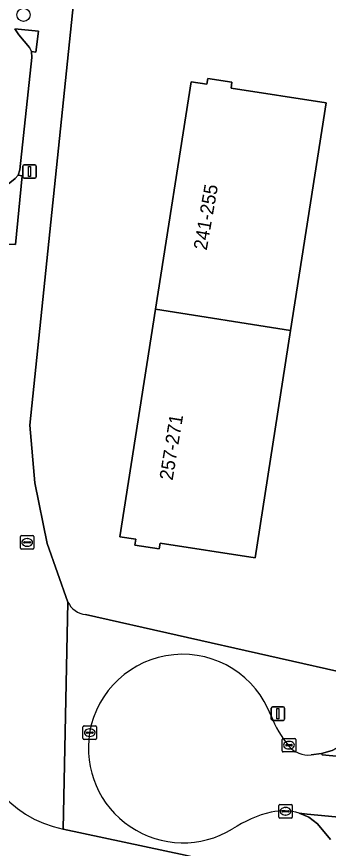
# Model space of a CAD drawing. Extents: x 163008 to 163854, y 382777 to 383982.
# Drawn here: x 163191.8 to 163214.9, y 383050.1 to 383111.7 of the extents above; entities that cross this region are included whole.
import ezdxf

# ---------------------------------------------------------------- set-up
doc = ezdxf.new("R2010")
doc.units = 0
for name, color, linetype in [('IMGEO_Boom', 7, 'Continuous'), ('IMGEO_Brandkraan', 7, 'Continuous'), ('IMGEO_Erf', 7, 'Continuous'), ('IMGEO_Kolk', 7, 'Continuous'), ('IMGEO_Lichtmast', 7, 'Continuous'), ('IMGEO_Pand', 7, 'Continuous'), ('IMGEO_Pand_nummerreeks', 7, 'Continuous'), ('IMGEO_Parkeervlak_open', 7, 'Continuous'), ('IMGEO_Rijbaan_lokaal_open', 7, 'Continuous'), ('IMGEO_Verkeerseiland_groen', 7, 'Continuous'), ('IMGEO_Voetpad_open', 7, 'Continuous')]:
    doc.layers.add(name, color=color, linetype=linetype)

msp = doc.modelspace()

# ---------------------------------------------------------------- linework, layer by layer
at = {"layer": 'IMGEO_Boom'}
msp.add_circle((163192.362, 383111.863), 0.489, dxfattribs=at)
at = {"layer": 'IMGEO_Brandkraan'}
for p, q in [((163192.129, 383072.331), (163192.129, 383073.183)), ((163192.204, 383073.257), (163193.056, 383073.257)), ((163192.388, 383072.751), (163192.388, 383072.763)), ((163192.826, 383072.714), (163192.428, 383072.714)), ((163192.431, 383072.8), (163192.829, 383072.8)), ((163192.617, 383073.037), (163192.642, 383073.037)), ((163192.872, 383072.763), (163192.872, 383072.751)), ((163193.13, 383073.183), (163193.13, 383072.331)), ((163193.056, 383072.257), (163192.204, 383072.257)), ((163192.64, 383072.477), (163192.615, 383072.477))]:
    msp.add_line(p, q, dxfattribs=at)
for points in [[(163192.129, 383072.331), (163192.129, 383073.183)], [(163192.204, 383073.257), (163193.056, 383073.257)], [(163193.13, 383073.183), (163193.13, 383072.331)], [(163193.056, 383072.257), (163192.204, 383072.257)]]:
    msp.add_lwpolyline(points, dxfattribs=at)
for centre, radius, start, end in [((163192.206, 383073.181), 0.0765, 91.55205, 178.44795), ((163192.206, 383073.181), 0.0765, 91.55205, 178.44795), ((163192.428, 383072.76), 0.0403, 85.87752, 175.75265), ((163192.425, 383072.75), 0.0366, 178.93798, 274.71019), ((163192.829, 383072.757), 0.043, 264.86636, 352.45326), ((163192.833, 383072.762), 0.0386, 1.73085, 96.63898), ((163193.054, 383073.181), 0.0765, 1.55205, 88.44795), ((163193.054, 383073.181), 0.0765, 1.55205, 88.44795), ((163192.206, 383072.333), 0.0765, 181.55205, 268.44795), ((163192.206, 383072.333), 0.0765, 181.55205, 268.44795), ((163193.054, 383072.333), 0.0765, 271.55205, 358.44795), ((163193.054, 383072.333), 0.0765, 271.55205, 358.44795)]:
    msp.add_arc(centre, radius, start, end, dxfattribs=at)
for centre, major_axis, ratio, start_param, end_param in [((163192.616, 383072.757), (-0.387, 0.002), 0.722429, 4.712389, 7.853982), ((163192.641, 383072.757), (-0.39, 0.002), 0.717154, 1.570796, 4.712389)]:
    msp.add_ellipse(centre, major_axis=major_axis, ratio=ratio, start_param=start_param, end_param=end_param, dxfattribs=at)
at = {"layer": 'IMGEO_Erf'}
for points in [[(163213.087, 383116.121), (163200.113, 383118.152), (163199.871, 383114.58), (163196.282, 383114.913), (163192.827, 383081.438), (163193.185, 383077.161), (163194.113, 383072.68), (163195.651, 383068.334)], [(163196.948, 383067.404), (163224.107, 383061.294), (163224.491, 383061.52), (163231.133, 383102.385), (163228.425, 383102.816), (163225.418, 383103.294), (163222.412, 383103.772), (163219.405, 383104.251), (163220.415, 383110.598)]]:
    msp.add_lwpolyline(points, dxfattribs=at)
msp.add_lwpolyline([(163214.776, 383105.335), (163212.144, 383088.472), (163209.513, 383071.609), (163202.479, 383072.706), (163202.412, 383072.274), (163200.614, 383072.554), (163200.681, 383072.987), (163199.504, 383073.171), (163202.135, 383090.034), (163204.767, 383106.897), (163205.944, 383106.713), (163206.012, 383107.149), (163207.8, 383106.87), (163207.732, 383106.434)], close=True, dxfattribs=at)
msp.add_arc((163197.12, 383069.014), 1.619, 204.82323, 263.89275, dxfattribs=at)
at = {"layer": 'IMGEO_Kolk'}
for p, q in [((163196.839, 383059.154), (163197.691, 383059.154)), ((163196.764, 383058.228), (163196.764, 383059.08)), ((163197.023, 383058.648), (163197.023, 383058.66)), ((163197.461, 383058.611), (163197.063, 383058.611)), ((163197.066, 383058.697), (163197.464, 383058.697)), ((163197.252, 383058.934), (163197.277, 383058.934)), ((163197.507, 383058.66), (163197.507, 383058.648)), ((163197.765, 383059.08), (163197.765, 383058.228)), ((163197.691, 383058.154), (163196.839, 383058.154)), ((163197.275, 383058.374), (163197.25, 383058.374)), ((163211.521, 383057.298), (163211.521, 383058.15)), ((163211.596, 383058.224), (163212.448, 383058.224)), ((163212.009, 383058.004), (163212.034, 383058.004)), ((163212.522, 383058.15), (163212.522, 383057.298)), ((163211.78, 383057.718), (163211.78, 383057.73)), ((163212.218, 383057.681), (163211.82, 383057.681)), ((163211.823, 383057.767), (163212.221, 383057.767)), ((163212.032, 383057.444), (163212.007, 383057.444)), ((163212.264, 383057.73), (163212.264, 383057.718)), ((163212.448, 383057.224), (163211.596, 383057.224)), ((163211.269, 383052.4), (163211.269, 383053.252)), ((163211.344, 383053.326), (163212.196, 383053.326)), ((163211.757, 383053.106), (163211.782, 383053.106)), ((163212.27, 383053.252), (163212.27, 383052.4)), ((163211.528, 383052.82), (163211.528, 383052.832)), ((163211.966, 383052.783), (163211.568, 383052.783)), ((163211.571, 383052.869), (163211.969, 383052.869)), ((163211.78, 383052.546), (163211.755, 383052.546)), ((163212.012, 383052.832), (163212.012, 383052.82)), ((163212.196, 383052.326), (163211.344, 383052.326))]:
    msp.add_line(p, q, dxfattribs=at)
for points in [[(163196.839, 383059.154), (163197.691, 383059.154)], [(163196.764, 383058.228), (163196.764, 383059.08)], [(163197.765, 383059.08), (163197.765, 383058.228)], [(163197.691, 383058.154), (163196.839, 383058.154)], [(163211.521, 383057.298), (163211.521, 383058.15)], [(163211.596, 383058.224), (163212.448, 383058.224)], [(163212.522, 383058.15), (163212.522, 383057.298)], [(163212.448, 383057.224), (163211.596, 383057.224)], [(163211.269, 383052.4), (163211.269, 383053.252)], [(163211.344, 383053.326), (163212.196, 383053.326)], [(163212.27, 383053.252), (163212.27, 383052.4)], [(163212.196, 383052.326), (163211.344, 383052.326)]]:
    msp.add_lwpolyline(points, dxfattribs=at)
for centre, radius, start, end in [((163196.841, 383059.078), 0.0765, 91.55205, 178.44795), ((163196.841, 383059.078), 0.0765, 91.55205, 178.44795), ((163197.689, 383059.078), 0.0765, 1.55205, 88.44795), ((163197.689, 383059.078), 0.0765, 1.55205, 88.44795), ((163197.063, 383058.657), 0.0403, 85.87752, 175.75265), ((163197.06, 383058.647), 0.0366, 178.93798, 274.71019), ((163197.464, 383058.654), 0.043, 264.86636, 352.45326), ((163197.468, 383058.659), 0.0386, 1.73085, 96.63898), ((163196.841, 383058.23), 0.0765, 181.55205, 268.44795), ((163196.841, 383058.23), 0.0765, 181.55205, 268.44795), ((163197.689, 383058.23), 0.0765, 271.55205, 358.44795), ((163197.689, 383058.23), 0.0765, 271.55205, 358.44795), ((163211.598, 383058.148), 0.0765, 91.55205, 178.44795), ((163211.598, 383058.148), 0.0765, 91.55205, 178.44795), ((163212.446, 383058.148), 0.0765, 1.55205, 88.44795), ((163212.446, 383058.148), 0.0765, 1.55205, 88.44795), ((163211.598, 383057.3), 0.0765, 181.55205, 268.44795), ((163211.598, 383057.3), 0.0765, 181.55205, 268.44795), ((163211.82, 383057.727), 0.0403, 85.87752, 175.75265), ((163211.817, 383057.717), 0.0366, 178.93798, 274.71019), ((163212.221, 383057.724), 0.043, 264.86636, 352.45326), ((163212.225, 383057.729), 0.0386, 1.73085, 96.63898), ((163212.446, 383057.3), 0.0765, 271.55205, 358.44795), ((163212.446, 383057.3), 0.0765, 271.55205, 358.44795), ((163211.346, 383053.25), 0.0765, 91.55205, 178.44795), ((163211.346, 383053.25), 0.0765, 91.55205, 178.44795), ((163212.194, 383053.25), 0.0765, 1.55205, 88.44795), ((163212.194, 383053.25), 0.0765, 1.55205, 88.44795), ((163211.346, 383052.402), 0.0765, 181.55205, 268.44795), ((163211.346, 383052.402), 0.0765, 181.55205, 268.44795), ((163211.568, 383052.829), 0.0403, 85.87752, 175.75265), ((163211.565, 383052.819), 0.0366, 178.93798, 274.71019), ((163211.969, 383052.826), 0.043, 264.86636, 352.45326), ((163211.973, 383052.831), 0.0386, 1.73085, 96.63898), ((163212.194, 383052.402), 0.0765, 271.55205, 358.44795), ((163212.194, 383052.402), 0.0765, 271.55205, 358.44795)]:
    msp.add_arc(centre, radius, start, end, dxfattribs=at)
for centre, major_axis, ratio, start_param, end_param in [((163197.251, 383058.654), (-0.387, 0.002), 0.722429, 4.712389, 7.853982), ((163197.276, 383058.654), (-0.39, 0.002), 0.717154, 1.570796, 4.712389), ((163212.008, 383057.724), (-0.387, 0.002), 0.722429, 4.712389, 7.853982), ((163212.033, 383057.724), (-0.39, 0.002), 0.717154, 1.570796, 4.712389), ((163211.756, 383052.826), (-0.387, 0.002), 0.722429, 4.712389, 7.853982), ((163211.781, 383052.826), (-0.39, 0.002), 0.717154, 1.570796, 4.712389)]:
    msp.add_ellipse(centre, major_axis=major_axis, ratio=ratio, start_param=start_param, end_param=end_param, dxfattribs=at)
at = {"layer": 'IMGEO_Lichtmast'}
for p, q in [((163192.301, 383099.851), (163192.301, 383100.651)), ((163192.301, 383100.651), (163192.301, 383099.851)), ((163192.401, 383100.751), (163193.191, 383100.751)), ((163193.191, 383100.751), (163192.401, 383100.751)), ((163193.291, 383100.651), (163193.291, 383099.851)), ((163193.291, 383099.851), (163193.291, 383100.651)), ((163193.191, 383099.751), (163192.401, 383099.751)), ((163192.401, 383099.751), (163193.191, 383099.751)), ((163210.713, 383059.667), (163210.713, 383060.467)), ((163210.713, 383060.467), (163210.713, 383059.667)), ((163210.813, 383060.567), (163211.603, 383060.567)), ((163211.603, 383060.567), (163210.813, 383060.567)), ((163211.703, 383060.467), (163211.703, 383059.667)), ((163211.703, 383059.667), (163211.703, 383060.467)), ((163211.603, 383059.567), (163210.813, 383059.567)), ((163210.813, 383059.567), (163211.603, 383059.567))]:
    msp.add_line(p, q, dxfattribs=at)
for points in [[(163192.721, 383100.626), (163192.871, 383100.626), (163192.871, 383099.876), (163192.721, 383099.876), (163192.721, 383100.626)], [(163211.133, 383060.442), (163211.283, 383060.442), (163211.283, 383059.692), (163211.133, 383059.692), (163211.133, 383060.442)]]:
    msp.add_lwpolyline(points, dxfattribs=at)
for centre, start, end in [((163192.401, 383100.651), 90, 180), ((163192.401, 383100.651), 90, 180), ((163193.191, 383100.651), 0, 90), ((163193.191, 383100.651), 360, 90), ((163192.401, 383099.851), 180, 270), ((163192.401, 383099.851), 180, 270), ((163193.191, 383099.851), 270, 0), ((163193.191, 383099.851), 270, 0), ((163210.813, 383060.467), 90, 180), ((163210.813, 383060.467), 90, 180), ((163211.603, 383060.467), 0, 90), ((163211.603, 383060.467), 360, 90), ((163210.813, 383059.667), 180, 270), ((163210.813, 383059.667), 180, 270), ((163211.603, 383059.667), 270, 0), ((163211.603, 383059.667), 270, 0)]:
    msp.add_arc(centre, 0.1, start, end, dxfattribs=at)
at = {"layer": 'IMGEO_Pand'}
for points in [[(163212.144, 383088.472), (163214.776, 383105.335), (163207.732, 383106.434), (163207.8, 383106.87), (163206.012, 383107.149), (163205.944, 383106.713), (163204.767, 383106.897), (163202.135, 383090.034)], [(163212.144, 383088.472), (163202.135, 383090.034), (163199.504, 383073.171), (163200.681, 383072.987), (163200.614, 383072.554), (163202.412, 383072.274), (163202.479, 383072.706), (163209.513, 383071.609)]]:
    msp.add_lwpolyline(points, close=True, dxfattribs=at)
at = {"layer": 'IMGEO_Parkeervlak_open'}
for points in [[(163190.731, 383098.911), (163191.739, 383099.741), (163191.955, 383099.985), (163192.087, 383100.384), (163192.98, 383108.697), (163192.955, 383109.136), (163192.802, 383109.45), (163192.014, 383110.37), (163191.72, 383110.816)], [(163216.903, 383058.523), (163215.907, 383057.7), (163215.212, 383057.322), (163214.427, 383057.113), (163214.493, 383057.014), (163222.435, 383056.273)], [(163220.449, 383051.941), (163213.372, 383052.604), (163212.774, 383052.68), (163213.503, 383052.384), (163214.13, 383051.894), (163215.105, 383050.732)]]:
    msp.add_lwpolyline(points, dxfattribs=at)
at = {"layer": 'IMGEO_Rijbaan_lokaal_open'}
for points in [[(163222.435, 383056.273), (163214.493, 383057.014), (163214.427, 383057.113), (163213.659, 383057.003)], [(163212.774, 383052.68), (163213.372, 383052.604), (163220.449, 383051.941)], [(163213.887, 383047.38), (163204.337, 383049.563), (163195.296, 383051.511)]]:
    msp.add_lwpolyline(points, dxfattribs=at)
for centre, radius, start, end in [((163204.142, 383057.478), 6.987, 20.34914, 170.31337), ((163196.772, 383059.299), 7.926, 173.49887, 259.26578), ((163217.894, 383062.647), 7.704, 200.82174, 220.35388), ((163204.181, 383057.509), 7.02, 170.61009, 301.4297), ((163213.455, 383058.864), 1.872, 220.1023, 276.25865), ((163212.764, 383044.127), 8.881, 103.35874, 123.6632), ((163211.575, 383048.795), 4.066, 72.85353, 102.25901)]:
    msp.add_arc(centre, radius, start, end, dxfattribs=at)
at = {"layer": 'IMGEO_Verkeerseiland_groen'}
msp.add_lwpolyline([(163193.458, 383110.66), (163191.72, 383110.816), (163192.014, 383110.37), (163192.802, 383109.45), (163192.955, 383109.136), (163193.275, 383109.087)], close=True, dxfattribs=at)
for points in [[(163190.354, 383096.038), (163191.232, 383094.862), (163191.758, 383094.835), (163192.253, 383099.936)], [(163192.253, 383099.936), (163191.955, 383099.985), (163191.739, 383099.741), (163190.731, 383098.911)]]:
    msp.add_lwpolyline(points, dxfattribs=at)
at = {"layer": 'IMGEO_Voetpad_open'}
for points in [[(163195.651, 383068.334), (163194.113, 383072.68), (163193.185, 383077.161), (163192.827, 383081.438), (163196.282, 383114.913), (163196.46, 383116.593), (163196.5, 383116.896), (163196.563, 383117.115), (163196.658, 383117.327), (163196.811, 383117.57), (163197.474, 383117.995), (163196.816, 383118.047), (163197.371, 383124.615), (163197.222, 383125.079), (163197.257, 383125.77), (163198.433, 383148.882), (163199.246, 383170.83)], [(163191.72, 383110.816), (163193.458, 383110.66), (163193.275, 383109.087), (163192.955, 383109.136), (163192.98, 383108.697), (163192.087, 383100.384), (163191.955, 383099.985), (163192.253, 383099.936), (163191.758, 383094.835), (163191.232, 383094.862)], [(163195.296, 383051.511), (163195.448, 383058.692), (163195.651, 383068.334)], [(163195.651, 383068.334), (163195.448, 383058.692), (163195.296, 383051.511), (163204.337, 383049.563), (163213.887, 383047.38)], [(163258.688, 383053.576), (163254.281, 383054.505), (163254.223, 383054.518), (163225.781, 383060.917), (163224.107, 383061.294), (163196.948, 383067.404)], [(163213.659, 383057.003), (163214.427, 383057.113), (163215.212, 383057.322), (163215.907, 383057.7), (163216.903, 383058.523)], [(163215.105, 383050.732), (163214.13, 383051.894), (163213.503, 383052.384), (163212.774, 383052.68)]]:
    msp.add_lwpolyline(points, dxfattribs=at)
for centre, radius, start, end in [((163197.12, 383069.014), 1.619, 204.82323, 263.89275), ((163204.142, 383057.478), 6.987, 20.34914, 170.31337), ((163196.772, 383059.299), 7.926, 173.49887, 259.26578), ((163217.894, 383062.647), 7.704, 200.82174, 220.35388), ((163204.181, 383057.509), 7.02, 170.61009, 301.4297), ((163213.455, 383058.864), 1.872, 220.1023, 276.25865), ((163212.764, 383044.127), 8.881, 103.35874, 123.6632), ((163211.575, 383048.795), 4.066, 72.85353, 102.25901)]:
    msp.add_arc(centre, radius, start, end, dxfattribs=at)

# ---------------------------------------------------------------- texts
at = {"layer": 'IMGEO_Pand_nummerreeks'}
for s, rotation, p in [('241-255', 80.07375, (163205.928, 383094.37)), ('257-271', 80.77011, (163203.401, 383077.317))]:
    msp.add_text(s, height=1, rotation=rotation, dxfattribs=at).set_placement(p)

doc.saveas('drawing.dxf')
